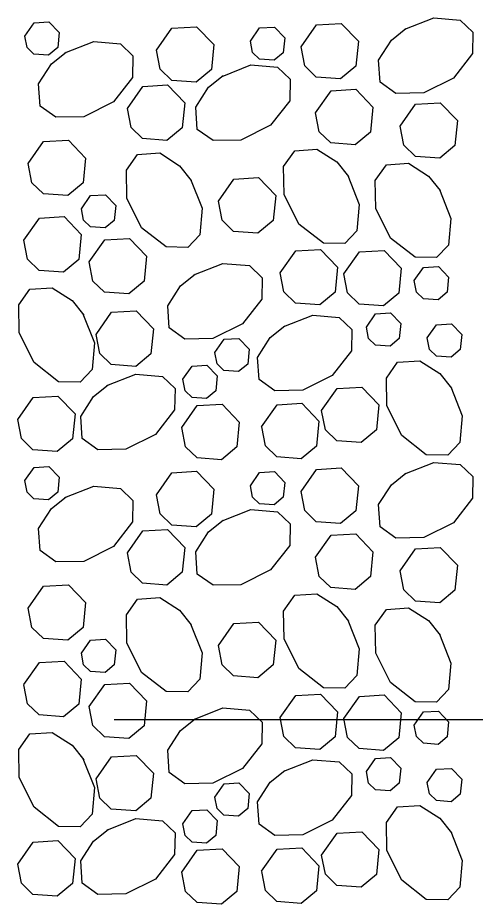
# Model space of a CAD drawing. Extents: x 636530 to 644067, y 294168 to 299122.
# Drawn here: x 641909.22 to 641929.1, y 296089.5 to 296128.01 of the extents above; entities that cross this region are included whole.
import ezdxf

# ---------------------------------------------------------------- set-up
doc = ezdxf.new("R2010")
doc.units = 0
doc.layers.add('1', color=7, linetype='Continuous')

msp = doc.modelspace()

# ---------------------------------------------------------------- linework, layer by layer
at = {"layer": '1'}
msp.add_line((641913.412, 296097.53), (642008.85, 296097.53), dxfattribs=at)
for points in [[(641926.04, 296127.514), (641927.298, 296128.013), (641928.453, 296127.913), (641929.002, 296127.391), (641928.985, 296126.454), (641928.152, 296125.388), (641926.864, 296124.744), (641925.65, 296124.723), (641924.967, 296125.209), (641924.902, 296126.175), (641925.456, 296127.04), (641926.091, 296127.547)], [(641909.522, 296127.218), (641909.925, 296127.792), (641910.569, 296127.829), (641911.017, 296127.365), (641910.952, 296126.714), (641910.554, 296126.383), (641909.918, 296126.429), (641909.619, 296126.72), (641909.522, 296127.218)], [(641915.247, 296126.604), (641915.919, 296127.561), (641916.992, 296127.622), (641917.739, 296126.848), (641917.631, 296125.764), (641916.968, 296125.213), (641915.908, 296125.29), (641915.409, 296125.773), (641915.247, 296126.604)], [(641919.326, 296126.998), (641919.729, 296127.571), (641920.373, 296127.608), (641920.821, 296127.144), (641920.756, 296126.494), (641920.359, 296126.163), (641919.722, 296126.209), (641919.423, 296126.499), (641919.326, 296126.997)], [(641921.529, 296126.75), (641922.201, 296127.706), (641923.275, 296127.767), (641924.021, 296126.994), (641923.913, 296125.91), (641923.25, 296125.358), (641922.19, 296125.435), (641921.691, 296125.918), (641921.53, 296126.75)], [(641911.264, 296126.482), (641912.521, 296126.98), (641913.677, 296126.881), (641914.226, 296126.359), (641914.208, 296125.421), (641913.375, 296124.356), (641912.087, 296123.712), (641910.873, 296123.691), (641910.19, 296124.176), (641910.125, 296125.143), (641910.68, 296126.008), (641911.315, 296126.514)], [(641918.096, 296125.465), (641919.354, 296125.964), (641920.509, 296125.864), (641921.058, 296125.342), (641921.041, 296124.404), (641920.207, 296123.339), (641918.919, 296122.695), (641917.706, 296122.674), (641917.022, 296123.159), (641916.958, 296124.126), (641917.512, 296124.991), (641918.147, 296125.497)], [(641913.982, 296124.074), (641914.654, 296125.031), (641915.727, 296125.092), (641916.474, 296124.318), (641916.366, 296123.234), (641915.703, 296122.683), (641914.643, 296122.76), (641914.144, 296123.243), (641913.982, 296124.074)], [(641922.162, 296123.887), (641922.834, 296124.843), (641923.907, 296124.904), (641924.653, 296124.131), (641924.545, 296123.047), (641923.882, 296122.495), (641922.823, 296122.572), (641922.324, 296123.055), (641922.162, 296123.887)], [(641925.837, 296123.301), (641926.509, 296124.257), (641927.583, 296124.319), (641928.329, 296123.545), (641928.221, 296122.461), (641927.558, 296121.909), (641926.498, 296121.986), (641926, 296122.47), (641925.838, 296123.301)], [(641909.671, 296121.675), (641910.343, 296122.631), (641911.416, 296122.692), (641912.163, 296121.919), (641912.055, 296120.835), (641911.392, 296120.283), (641910.332, 296120.36), (641909.833, 296120.844), (641909.671, 296121.675)], [(641923.561, 296121.162), (641924.059, 296119.905), (641923.959, 296118.749), (641923.437, 296118.2), (641922.5, 296118.218), (641921.435, 296119.051), (641920.791, 296120.339), (641920.769, 296121.553), (641921.255, 296122.236), (641922.222, 296122.301), (641923.086, 296121.747), (641923.593, 296121.112)], [(641916.728, 296121), (641917.227, 296119.742), (641917.127, 296118.587), (641916.605, 296118.037), (641915.667, 296118.055), (641914.602, 296118.888), (641913.958, 296120.176), (641913.937, 296121.39), (641914.422, 296122.073), (641915.389, 296122.138), (641916.254, 296121.584), (641916.76, 296120.949)], [(641927.546, 296120.552), (641928.045, 296119.295), (641927.945, 296118.139), (641927.423, 296117.59), (641926.486, 296117.608), (641925.42, 296118.441), (641924.777, 296119.729), (641924.755, 296120.943), (641925.241, 296121.626), (641926.207, 296121.691), (641927.072, 296121.137), (641927.579, 296120.502)], [(641917.936, 296120.048), (641918.608, 296121.005), (641919.681, 296121.066), (641920.428, 296120.292), (641920.32, 296119.208), (641919.657, 296118.657), (641918.597, 296118.733), (641918.098, 296119.217), (641917.936, 296120.048)], [(641911.981, 296119.715), (641912.384, 296120.289), (641913.028, 296120.326), (641913.476, 296119.862), (641913.411, 296119.211), (641913.013, 296118.88), (641912.377, 296118.927), (641912.078, 296119.217), (641911.981, 296119.715)], [(641909.483, 296118.354), (641910.155, 296119.31), (641911.228, 296119.372), (641911.974, 296118.598), (641911.866, 296117.514), (641911.203, 296116.962), (641910.143, 296117.039), (641909.645, 296117.523), (641909.483, 296118.354)], [(641912.323, 296117.405), (641912.996, 296118.361), (641914.069, 296118.422), (641914.815, 296117.649), (641914.707, 296116.564), (641914.044, 296116.013), (641912.984, 296116.09), (641912.486, 296116.573), (641912.324, 296117.404)], [(641920.626, 296116.931), (641921.298, 296117.887), (641922.372, 296117.948), (641923.118, 296117.175), (641923.01, 296116.091), (641922.347, 296115.539), (641921.287, 296115.616), (641920.789, 296116.099), (641920.627, 296116.93)], [(641923.392, 296116.89), (641924.064, 296117.846), (641925.137, 296117.908), (641925.884, 296117.134), (641925.776, 296116.05), (641925.112, 296115.498), (641924.053, 296115.575), (641923.554, 296116.059), (641923.392, 296116.89)], [(641916.876, 296116.843), (641918.134, 296117.342), (641919.289, 296117.242), (641919.838, 296116.72), (641919.821, 296115.782), (641918.987, 296114.717), (641917.699, 296114.073), (641916.486, 296114.052), (641915.802, 296114.537), (641915.738, 296115.504), (641916.292, 296116.369), (641916.927, 296116.875)], [(641926.451, 296116.595), (641926.854, 296117.168), (641927.498, 296117.205), (641927.946, 296116.741), (641927.881, 296116.091), (641927.483, 296115.76), (641926.847, 296115.806), (641926.548, 296116.096), (641926.451, 296116.594)], [(641912.051, 296115.143), (641912.55, 296113.886), (641912.45, 296112.73), (641911.928, 296112.181), (641910.99, 296112.199), (641909.925, 296113.032), (641909.281, 296114.32), (641909.26, 296115.534), (641909.745, 296116.217), (641910.712, 296116.282), (641911.577, 296115.727), (641912.083, 296115.092)], [(641912.622, 296114.258), (641913.295, 296115.215), (641914.368, 296115.276), (641915.114, 296114.502), (641915.006, 296113.418), (641914.343, 296112.867), (641913.283, 296112.943), (641912.785, 296113.427), (641912.623, 296114.258)], [(641920.778, 296114.597), (641922.036, 296115.095), (641923.191, 296114.995), (641923.74, 296114.473), (641923.723, 296113.536), (641922.889, 296112.47), (641921.601, 296111.827), (641920.388, 296111.805), (641919.704, 296112.291), (641919.64, 296113.258), (641920.194, 296114.122), (641920.829, 296114.629)], [(641924.37, 296114.577), (641924.773, 296115.151), (641925.417, 296115.188), (641925.865, 296114.723), (641925.8, 296114.073), (641925.402, 296113.742), (641924.766, 296113.788), (641924.467, 296114.078), (641924.37, 296114.577)], [(641927.018, 296114.104), (641927.421, 296114.678), (641928.065, 296114.715), (641928.513, 296114.25), (641928.448, 296113.6), (641928.051, 296113.269), (641927.415, 296113.315), (641927.115, 296113.605), (641927.018, 296114.104)], [(641917.781, 296113.474), (641918.185, 296114.048), (641918.829, 296114.084), (641919.276, 296113.62), (641919.212, 296112.97), (641918.814, 296112.639), (641918.178, 296112.685), (641917.879, 296112.975), (641917.782, 296113.474)], [(641928.034, 296111.971), (641928.533, 296110.713), (641928.433, 296109.558), (641927.911, 296109.009), (641926.973, 296109.026), (641925.908, 296109.86), (641925.264, 296111.148), (641925.243, 296112.361), (641925.728, 296113.045), (641926.695, 296113.109), (641927.56, 296112.555), (641928.066, 296111.92)], [(641916.394, 296112.307), (641916.798, 296112.881), (641917.442, 296112.918), (641917.889, 296112.454), (641917.825, 296111.803), (641917.427, 296111.472), (641916.791, 296111.518), (641916.492, 296111.808), (641916.395, 296112.307)], [(641913.092, 296112.035), (641914.35, 296112.533), (641915.505, 296112.433), (641916.054, 296111.911), (641916.037, 296110.974), (641915.203, 296109.909), (641913.916, 296109.265), (641912.702, 296109.243), (641912.019, 296109.729), (641911.954, 296110.696), (641912.508, 296111.56), (641913.143, 296112.067)], [(641922.425, 296110.946), (641923.097, 296111.903), (641924.171, 296111.964), (641924.917, 296111.19), (641924.809, 296110.106), (641924.146, 296109.555), (641923.086, 296109.632), (641922.588, 296110.115), (641922.426, 296110.946)], [(641909.215, 296110.56), (641909.888, 296111.517), (641910.961, 296111.578), (641911.707, 296110.804), (641911.599, 296109.72), (641910.936, 296109.169), (641909.876, 296109.245), (641909.378, 296109.729), (641909.216, 296110.56)], [(641916.349, 296110.206), (641917.022, 296111.162), (641918.095, 296111.223), (641918.841, 296110.45), (641918.733, 296109.365), (641918.07, 296108.814), (641917.01, 296108.891), (641916.512, 296109.374), (641916.35, 296110.205)], [(641919.818, 296110.245), (641920.49, 296111.201), (641921.564, 296111.263), (641922.31, 296110.489), (641922.202, 296109.405), (641921.539, 296108.853), (641920.479, 296108.93), (641919.98, 296109.414), (641919.819, 296110.245)], [(641909.522, 296107.904), (641909.925, 296108.478), (641910.569, 296108.514), (641911.017, 296108.05), (641910.952, 296107.4), (641910.554, 296107.069), (641909.918, 296107.115), (641909.619, 296107.405), (641909.522, 296107.904)], [(641921.529, 296107.435), (641922.201, 296108.392), (641923.275, 296108.453), (641924.021, 296107.679), (641923.913, 296106.595), (641923.25, 296106.044), (641922.19, 296106.12), (641921.691, 296106.604), (641921.53, 296107.435)], [(641926.04, 296108.2), (641927.298, 296108.698), (641928.453, 296108.599), (641929.002, 296108.077), (641928.985, 296107.139), (641928.152, 296106.074), (641926.864, 296105.43), (641925.65, 296105.409), (641924.967, 296105.894), (641924.902, 296106.861), (641925.456, 296107.726), (641926.091, 296108.232)], [(641915.247, 296107.29), (641915.919, 296108.246), (641916.992, 296108.308), (641917.739, 296107.534), (641917.631, 296106.45), (641916.968, 296105.898), (641915.908, 296105.975), (641915.409, 296106.459), (641915.247, 296107.29)], [(641919.326, 296107.683), (641919.729, 296108.257), (641920.373, 296108.294), (641920.821, 296107.829), (641920.756, 296107.179), (641920.359, 296106.848), (641919.722, 296106.894), (641919.423, 296107.184), (641919.326, 296107.683)], [(641911.264, 296107.167), (641912.521, 296107.666), (641913.677, 296107.566), (641914.226, 296107.044), (641914.208, 296106.107), (641913.375, 296105.041), (641912.087, 296104.397), (641910.873, 296104.376), (641910.19, 296104.862), (641910.125, 296105.828), (641910.68, 296106.693), (641911.315, 296107.2)], [(641918.096, 296106.151), (641919.354, 296106.649), (641920.509, 296106.549), (641921.058, 296106.027), (641921.041, 296105.09), (641920.207, 296104.025), (641918.919, 296103.381), (641917.706, 296103.359), (641917.022, 296103.845), (641916.958, 296104.812), (641917.512, 296105.676), (641918.147, 296106.183)], [(641913.982, 296104.76), (641914.654, 296105.716), (641915.727, 296105.778), (641916.474, 296105.004), (641916.366, 296103.92), (641915.703, 296103.368), (641914.643, 296103.445), (641914.144, 296103.929), (641913.982, 296104.76)], [(641922.162, 296104.572), (641922.834, 296105.529), (641923.907, 296105.59), (641924.653, 296104.816), (641924.545, 296103.732), (641923.882, 296103.181), (641922.823, 296103.257), (641922.324, 296103.741), (641922.162, 296104.572)], [(641925.837, 296103.987), (641926.509, 296104.943), (641927.583, 296105.004), (641928.329, 296104.231), (641928.221, 296103.147), (641927.558, 296102.595), (641926.498, 296102.672), (641926, 296103.155), (641925.838, 296103.986)], [(641909.671, 296102.36), (641910.343, 296103.317), (641911.416, 296103.378), (641912.163, 296102.604), (641912.055, 296101.52), (641911.392, 296100.969), (641910.332, 296101.045), (641909.833, 296101.529), (641909.671, 296102.36)], [(641923.561, 296101.848), (641924.059, 296100.59), (641923.959, 296099.435), (641923.437, 296098.886), (641922.5, 296098.903), (641921.435, 296099.737), (641920.791, 296101.025), (641920.769, 296102.238), (641921.255, 296102.922), (641922.222, 296102.986), (641923.086, 296102.432), (641923.593, 296101.797)], [(641916.728, 296101.685), (641917.227, 296100.428), (641917.127, 296099.272), (641916.605, 296098.723), (641915.667, 296098.741), (641914.602, 296099.574), (641913.958, 296100.862), (641913.937, 296102.076), (641914.422, 296102.759), (641915.389, 296102.823), (641916.254, 296102.269), (641916.76, 296101.634)], [(641927.546, 296101.238), (641928.045, 296099.98), (641927.945, 296098.825), (641927.423, 296098.276), (641926.486, 296098.293), (641925.42, 296099.127), (641924.777, 296100.415), (641924.755, 296101.628), (641925.241, 296102.312), (641926.207, 296102.376), (641927.072, 296101.822), (641927.579, 296101.187)], [(641917.936, 296100.734), (641918.608, 296101.69), (641919.681, 296101.751), (641920.428, 296100.978), (641920.32, 296099.894), (641919.657, 296099.342), (641918.597, 296099.419), (641918.098, 296099.902), (641917.936, 296100.734)], [(641911.981, 296100.401), (641912.384, 296100.975), (641913.028, 296101.012), (641913.476, 296100.547), (641913.411, 296099.897), (641913.013, 296099.566), (641912.377, 296099.612), (641912.078, 296099.902), (641911.981, 296100.401)], [(641909.483, 296099.04), (641910.155, 296099.996), (641911.228, 296100.057), (641911.974, 296099.284), (641911.866, 296098.199), (641911.203, 296097.648), (641910.143, 296097.725), (641909.645, 296098.208), (641909.483, 296099.039)], [(641912.323, 296098.09), (641912.996, 296099.046), (641914.069, 296099.108), (641914.815, 296098.334), (641914.707, 296097.25), (641914.044, 296096.698), (641912.984, 296096.775), (641912.486, 296097.259), (641912.324, 296098.09)], [(641920.626, 296097.616), (641921.298, 296098.573), (641922.372, 296098.634), (641923.118, 296097.86), (641923.01, 296096.776), (641922.347, 296096.225), (641921.287, 296096.301), (641920.789, 296096.785), (641920.627, 296097.616)], [(641923.392, 296097.575), (641924.064, 296098.532), (641925.137, 296098.593), (641925.884, 296097.819), (641925.776, 296096.735), (641925.112, 296096.184), (641924.053, 296096.261), (641923.554, 296096.744), (641923.392, 296097.575)], [(641916.876, 296097.529), (641918.134, 296098.027), (641919.289, 296097.927), (641919.838, 296097.405), (641919.821, 296096.468), (641918.987, 296095.403), (641917.699, 296094.759), (641916.486, 296094.737), (641915.802, 296095.223), (641915.738, 296096.19), (641916.292, 296097.054), (641916.927, 296097.561)], [(641926.451, 296097.28), (641926.854, 296097.854), (641927.498, 296097.891), (641927.946, 296097.426), (641927.881, 296096.776), (641927.483, 296096.445), (641926.847, 296096.491), (641926.548, 296096.781), (641926.451, 296097.28)], [(641912.051, 296095.829), (641912.55, 296094.571), (641912.45, 296093.416), (641911.928, 296092.867), (641910.99, 296092.884), (641909.925, 296093.718), (641909.281, 296095.005), (641909.26, 296096.219), (641909.745, 296096.902), (641910.712, 296096.967), (641911.577, 296096.413), (641912.083, 296095.778)], [(641912.622, 296094.944), (641913.295, 296095.9), (641914.368, 296095.961), (641915.114, 296095.188), (641915.006, 296094.104), (641914.343, 296093.552), (641913.283, 296093.629), (641912.785, 296094.112), (641912.623, 296094.944)], [(641920.778, 296095.282), (641922.036, 296095.781), (641923.191, 296095.681), (641923.74, 296095.159), (641923.723, 296094.221), (641922.889, 296093.156), (641921.601, 296092.512), (641920.388, 296092.491), (641919.704, 296092.976), (641919.64, 296093.943), (641920.194, 296094.808), (641920.829, 296095.314)], [(641924.37, 296095.262), (641924.773, 296095.836), (641925.417, 296095.873), (641925.865, 296095.409), (641925.8, 296094.758), (641925.402, 296094.427), (641924.766, 296094.474), (641924.467, 296094.764), (641924.37, 296095.262)], [(641927.018, 296094.79), (641927.421, 296095.363), (641928.065, 296095.4), (641928.513, 296094.936), (641928.448, 296094.286), (641928.051, 296093.955), (641927.415, 296094.001), (641927.115, 296094.291), (641927.018, 296094.789)], [(641917.781, 296094.159), (641918.185, 296094.733), (641918.829, 296094.77), (641919.276, 296094.306), (641919.212, 296093.655), (641918.814, 296093.324), (641918.178, 296093.37), (641917.879, 296093.66), (641917.782, 296094.159)], [(641928.034, 296092.656), (641928.533, 296091.399), (641928.433, 296090.243), (641927.911, 296089.694), (641926.973, 296089.712), (641925.908, 296090.545), (641925.264, 296091.833), (641925.243, 296093.047), (641925.728, 296093.73), (641926.695, 296093.795), (641927.56, 296093.241), (641928.066, 296092.606)], [(641916.394, 296092.993), (641916.798, 296093.567), (641917.442, 296093.603), (641917.889, 296093.139), (641917.825, 296092.489), (641917.427, 296092.158), (641916.791, 296092.204), (641916.492, 296092.494), (641916.395, 296092.993)], [(641913.092, 296092.72), (641914.35, 296093.219), (641915.505, 296093.119), (641916.054, 296092.597), (641916.037, 296091.659), (641915.203, 296090.594), (641913.916, 296089.95), (641912.702, 296089.929), (641912.019, 296090.414), (641911.954, 296091.381), (641912.508, 296092.246), (641913.143, 296092.752)], [(641922.425, 296091.632), (641923.097, 296092.588), (641924.171, 296092.65), (641924.917, 296091.876), (641924.809, 296090.792), (641924.146, 296090.24), (641923.086, 296090.317), (641922.588, 296090.801), (641922.426, 296091.632)], [(641909.215, 296091.246), (641909.888, 296092.202), (641910.961, 296092.263), (641911.707, 296091.49), (641911.599, 296090.406), (641910.936, 296089.854), (641909.876, 296089.931), (641909.378, 296090.414), (641909.216, 296091.246)], [(641916.349, 296090.891), (641917.022, 296091.847), (641918.095, 296091.909), (641918.841, 296091.135), (641918.733, 296090.051), (641918.07, 296089.499), (641917.01, 296089.576), (641916.512, 296090.06), (641916.35, 296090.891)], [(641919.818, 296090.931), (641920.49, 296091.887), (641921.564, 296091.948), (641922.31, 296091.175), (641922.202, 296090.09), (641921.539, 296089.539), (641920.479, 296089.616), (641919.98, 296090.099), (641919.819, 296090.93)]]:
    msp.add_lwpolyline(points, dxfattribs=at)

doc.saveas('drawing.dxf')
